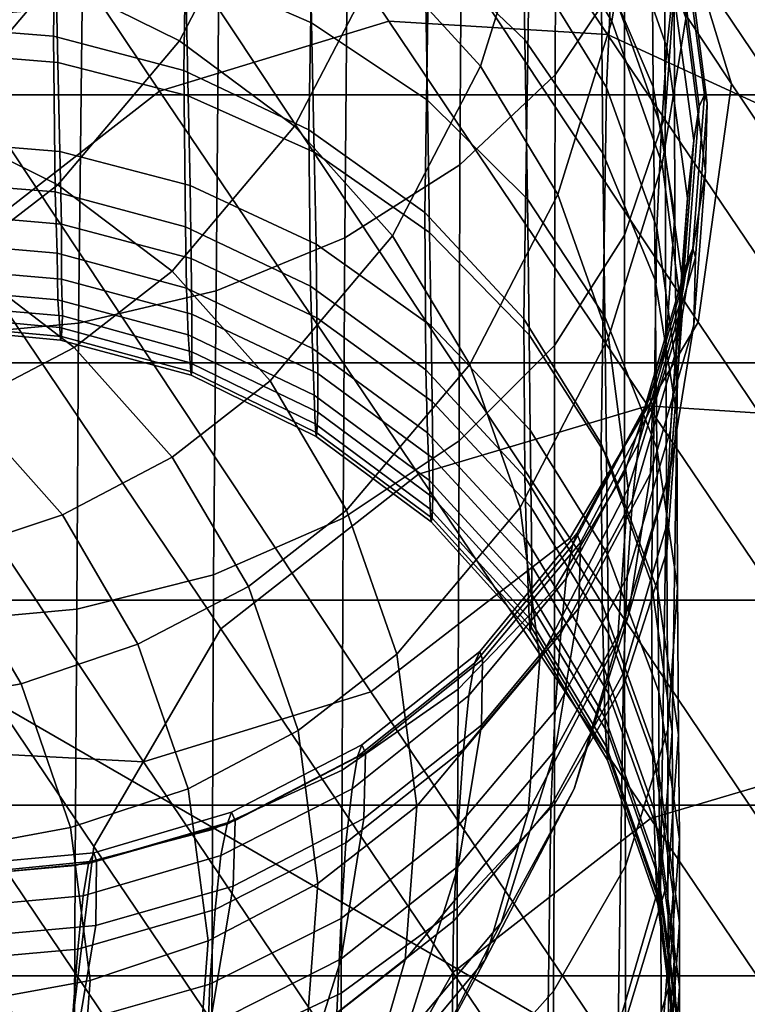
# Model space of a CAD drawing. Extents: x -43.1 to 43.1, y -41.3 to 41.3.
# Tile 416 of 656: x 0.1492 to 0.23, y -0.4209 to -0.3114. Entities that reach past the tile are written whole.
import ezdxf

# ---------------------------------------------------------------- set-up
doc = ezdxf.new("R2010")
doc.units = 0
for name, color, linetype in [('CABLE', 18, 'CONTINUOUS'), ('CEILING_SUPPORT', 254, 'CONTINUOUS'), ('CLAMP', 254, 'CONTINUOUS'), ('METAL_BASE', 254, 'CONTINUOUS'), ('WIRE', 254, 'CONTINUOUS')]:
    doc.layers.add(name, color=color, linetype=linetype)

msp = doc.modelspace()

# ---------------------------------------------------------------- linework, layer by layer
at = {"layer": 'CABLE'}
for points in [[(0.2283, -0.3185, 28.219), (0.0731, -0.0846, 27.6725), (0.0658, -0.0606, 27.6847), (0.2209, -0.2943, 28.2308)], [(0.2246, -0.345, 28.2093), (0.0693, -0.111, 27.6624), (0.0731, -0.0846, 27.6725), (0.2283, -0.3185, 28.219)], [(0.2103, -0.369, 28.2035), (0.0549, -0.1348, 27.6563), (0.0693, -0.111, 27.6624), (0.2246, -0.345, 28.2093)], [(0.1882, -0.3861, 28.2026), (0.0328, -0.1519, 27.6552), (0.0549, -0.1348, 27.6563), (0.2103, -0.369, 28.2035)], [(0.1629, -0.3939, 28.2063), (0.0074, -0.1597, 27.6589), (0.0328, -0.1519, 27.6552), (0.1882, -0.3861, 28.2026)], [(0.1386, -0.3926, 28.2134), (-0.0168, -0.1584, 27.6661), (0.0074, -0.1597, 27.6589), (0.1629, -0.3939, 28.2063)], [(0.1902, -0.3115, 28.3778), (0.1591, -0.2653, 28.2591), (0.1337, -0.2731, 28.2628), (0.1647, -0.3193, 28.3813)], [(0.2145, -0.313, 28.3711), (0.1833, -0.2666, 28.252), (0.1591, -0.2653, 28.2591), (0.1902, -0.3115, 28.3778)], [(0.236, -0.3229, 28.362), (0.2046, -0.2763, 28.2424), (0.1833, -0.2666, 28.252), (0.2145, -0.313, 28.3711)], [(0.1647, -0.3193, 28.3813), (0.1337, -0.2731, 28.2628), (0.1117, -0.2902, 28.2619), (0.1427, -0.3364, 28.3805)], [(0.2523, -0.3411, 28.3511), (0.2209, -0.2943, 28.2308), (0.2046, -0.2763, 28.2424), (0.236, -0.3229, 28.362)], [(0.2599, -0.3656, 28.34), (0.2283, -0.3185, 28.219), (0.2209, -0.2943, 28.2308), (0.2523, -0.3411, 28.3511)], [(0.219, -0.3543, 28.4978), (0.1902, -0.3115, 28.3778), (0.1647, -0.3193, 28.3813), (0.1935, -0.3619, 28.501)], [(0.2435, -0.3559, 28.4916), (0.2145, -0.313, 28.3711), (0.1902, -0.3115, 28.3778), (0.219, -0.3543, 28.4978)], [(0.2651, -0.3661, 28.4833), (0.236, -0.3229, 28.362), (0.2145, -0.313, 28.3711), (0.2435, -0.3559, 28.4916)], [(0.2564, -0.3923, 28.3309), (0.2246, -0.345, 28.2093), (0.2283, -0.3185, 28.219), (0.2599, -0.3656, 28.34)], [(0.1935, -0.3619, 28.501), (0.1647, -0.3193, 28.3813), (0.1427, -0.3364, 28.3805), (0.1715, -0.3791, 28.5002)], [(0.1715, -0.3791, 28.5002), (0.1427, -0.3364, 28.3805), (0.1285, -0.3605, 28.3751), (0.1574, -0.4033, 28.4953)], [(0.2422, -0.4164, 28.3254), (0.2103, -0.369, 28.2035), (0.2246, -0.345, 28.2093), (0.2564, -0.3923, 28.3309)], [(0.2449, -0.3926, 28.6193), (0.219, -0.3543, 28.4978), (0.1935, -0.3619, 28.501), (0.2193, -0.4002, 28.6221)], [(0.2695, -0.3945, 28.6138), (0.2435, -0.3559, 28.4916), (0.219, -0.3543, 28.4978), (0.2449, -0.3926, 28.6193)], [(0.1574, -0.4033, 28.4953), (0.1285, -0.3605, 28.3751), (0.125, -0.3872, 28.3659), (0.1541, -0.4304, 28.4869)], [(0.2193, -0.4002, 28.6221), (0.1935, -0.3619, 28.501), (0.1715, -0.3791, 28.5002), (0.1973, -0.4173, 28.6214)], [(0.2202, -0.4335, 28.3246), (0.1882, -0.3861, 28.2026), (0.2103, -0.369, 28.2035), (0.2422, -0.4164, 28.3254)], [(0.1973, -0.4173, 28.6214), (0.1715, -0.3791, 28.5002), (0.1574, -0.4033, 28.4953), (0.1834, -0.4418, 28.617)], [(0.149, -0.4299, 28.3439), (0.1173, -0.3829, 28.2231), (0.1386, -0.3926, 28.2134), (0.1704, -0.4398, 28.3348)], [(0.1948, -0.4413, 28.3281), (0.1629, -0.3939, 28.2063), (0.1882, -0.3861, 28.2026), (0.2202, -0.4335, 28.3246)], [(0.1541, -0.4304, 28.4869), (0.125, -0.3872, 28.3659), (0.1326, -0.4117, 28.3548), (0.1619, -0.4552, 28.4768)], [(0.1704, -0.4398, 28.3348), (0.1386, -0.3926, 28.2134), (0.1629, -0.3939, 28.2063), (0.1948, -0.4413, 28.3281)], [(0.2671, -0.4255, 28.7424), (0.2449, -0.3926, 28.6193), (0.2193, -0.4002, 28.6221), (0.2415, -0.433, 28.7448)], [(0.2415, -0.433, 28.7448), (0.2193, -0.4002, 28.6221), (0.1973, -0.4173, 28.6214), (0.2195, -0.4502, 28.7442)], [(0.1834, -0.4418, 28.617), (0.1574, -0.4033, 28.4953), (0.1541, -0.4304, 28.4869), (0.1803, -0.4692, 28.6097)], [(0.1619, -0.4552, 28.4768), (0.1326, -0.4117, 28.3548), (0.149, -0.4299, 28.3439), (0.1785, -0.4737, 28.4667)], [(0.2501, -0.4779, 28.449), (0.2202, -0.4335, 28.3246), (0.2422, -0.4164, 28.3254), (0.2721, -0.4608, 28.4498)], [(0.2195, -0.4502, 28.7442), (0.1973, -0.4173, 28.6214), (0.1834, -0.4418, 28.617), (0.2057, -0.4749, 28.7405)]]:
    msp.add_3dface(points, dxfattribs=at)
at = {"layer": 'CEILING_SUPPORT'}
for points in [[(0.068, -0.0542, 101.9285), (0.7651, 0, 101.9285), (0.7651, -0.7651, 101.9285), (0, -0.7651, 101.9285)], [(0.068, -0.0542, 101.859), (0.7651, 0, 101.859), (0.7651, -0.7651, 101.859), (0, -0.7651, 101.859)]]:
    msp.add_3dface(points, dxfattribs=at)
at = {"layer": 'CLAMP'}
for points in [[(-0.6955, -0.2868, 93.9527), (3.3384, -0.2868, 93.9527), (3.3384, -0.3197, 93.9229), (-0.6955, -0.3197, 93.9229)], [(-0.6955, -0.3197, 93.2835), (3.3384, -0.3197, 93.2835), (3.3384, -0.2868, 93.2537), (-0.6955, -0.2868, 93.2537)], [(-0.6955, -0.3197, 93.9229), (3.3384, -0.3197, 93.9229), (3.3384, -0.3495, 93.89), (-0.6955, -0.3495, 93.89)], [(-0.6955, -0.3495, 93.3164), (3.3384, -0.3495, 93.3164), (3.3384, -0.3197, 93.2835), (-0.6955, -0.3197, 93.2835)], [(-0.6955, -0.3495, 93.89), (3.3384, -0.3495, 93.89), (3.3384, -0.3759, 93.8544), (-0.6955, -0.3759, 93.8544)], [(-0.6955, -0.3759, 93.352), (3.3384, -0.3759, 93.352), (3.3384, -0.3495, 93.3164), (-0.6955, -0.3495, 93.3164)], [(-0.6955, -0.3759, 93.8544), (3.3384, -0.3759, 93.8544), (3.3384, -0.3987, 93.8163), (-0.6955, -0.3987, 93.8163)], [(-0.6955, -0.3987, 93.3901), (3.3384, -0.3987, 93.3901), (3.3384, -0.3759, 93.352), (-0.6955, -0.3759, 93.352)], [(-0.6955, -0.3987, 93.8163), (3.3384, -0.3987, 93.8163), (3.3384, -0.4177, 93.7762), (-0.6955, -0.4177, 93.7762)], [(-0.6955, -0.4177, 93.4302), (3.3384, -0.4177, 93.4302), (3.3384, -0.3987, 93.3901), (-0.6955, -0.3987, 93.3901)], [(-0.6955, -0.4177, 93.7762), (3.3384, -0.4177, 93.7762), (3.3384, -0.4326, 93.7344), (-0.6955, -0.4326, 93.7344)], [(-0.6955, -0.4326, 93.472), (3.3384, -0.4326, 93.472), (3.3384, -0.4177, 93.4302), (-0.6955, -0.4177, 93.4302)]]:
    msp.add_3dface(points, dxfattribs=at)
at = {"layer": 'METAL_BASE'}
for points in [[(-1.669, 0.6609, 8.6989), (-0.8194, 1.6735, 8.6989), (0.4824, 1.903, 8.6989), (1.6271, -1.2421, 8.6989)], [(-0.9992, 1.3658, 8.6989), (-1.609, 0.3096, 8.6989), (-1.3972, -0.8914, 8.6989), (1.2928, 1.3658, 8.6989)], [(-1.3972, -0.8914, 8.6989), (-0.463, -1.6754, 8.6989), (0.7566, -1.6754, 8.6989), (1.2928, 1.3658, 8.6989)], [(-0.8992, 1.2466, 0.6411), (-1.4558, 0.2826, 0.6411), (-1.2625, -0.8137, 0.6411), (1.1929, 1.2466, 0.6411)], [(-1.2625, -0.8137, 0.6411), (-0.4098, -1.5292, 0.6411), (0.7034, -1.5292, 0.6411), (1.1929, 1.2466, 0.6411)], [(-0.8194, -1.6735, 8.6989), (-1.669, -0.6609, 8.6989), (-1.669, 0.6609, 8.6989), (1.6271, -1.2421, 8.6989)]]:
    msp.add_3dface(points, dxfattribs=at)
at = {"layer": 'WIRE'}
for points in [[(0.1386, -0.272, 2.372), (0.138, -0.312, 2.2102), (0.1529, -0.3132, 2.2105), (0.1535, -0.2733, 2.3722)], [(0.1535, -0.2733, 2.3722), (0.1529, -0.3132, 2.2105), (0.1674, -0.317, 2.2114), (0.168, -0.2771, 2.3729)], [(0.2164, -0.306, 1.5656), (0.2165, -0.2737, 1.5325), (0.2088, -0.2843, 1.5214), (0.2087, -0.3175, 1.5555)], [(0.168, -0.2771, 2.3729), (0.1674, -0.317, 2.2114), (0.1813, -0.3236, 2.213), (0.182, -0.2837, 2.3743)], [(0.2064, -0.2973, 2.9713), (0.209, -0.281, 2.8341), (0.2176, -0.2953, 2.8328), (0.215, -0.3115, 2.9696)], [(0.2219, -0.3082, 1.6215), (0.2217, -0.2805, 1.5879), (0.2208, -0.2934, 1.5766), (0.2209, -0.322, 1.6112)], [(0.2138, -0.3053, 1.6748), (0.2135, -0.2818, 1.6411), (0.2194, -0.2946, 1.6316), (0.2196, -0.3188, 1.6663)], [(0.1942, -0.303, 1.7227), (0.1939, -0.2831, 1.6888), (0.205, -0.2933, 1.6824), (0.2053, -0.3136, 1.717)], [(0.182, -0.2837, 2.3743), (0.1813, -0.3236, 2.213), (0.1942, -0.3328, 2.2153), (0.1948, -0.293, 2.3763)], [(0.2087, -0.3175, 1.5555), (0.2088, -0.2843, 1.5214), (0.1983, -0.2935, 1.5118), (0.1981, -0.3275, 1.5467)], [(0.1894, -0.3045, 3.1078), (0.1954, -0.2852, 2.9726), (0.2064, -0.2973, 2.9713), (0.2004, -0.3165, 3.1066)], [(0.153, -0.3068, 3.2414), (0.1627, -0.2881, 3.1086), (0.1767, -0.2949, 3.1084), (0.1669, -0.3137, 3.2417)], [(0.1676, -0.3056, 1.7646), (0.1673, -0.2889, 1.7303), (0.1813, -0.2947, 1.7271), (0.1816, -0.3117, 1.7619)], [(0.2162, -0.292, 2.5491), (0.2155, -0.2985, 2.4928), (0.2211, -0.3144, 2.4949), (0.2218, -0.3079, 2.5506)], [(0.1948, -0.293, 2.3763), (0.1942, -0.3328, 2.2153), (0.2052, -0.3446, 2.2182), (0.2058, -0.3049, 2.3788)], [(0.2053, -0.3136, 1.717), (0.205, -0.2933, 1.6824), (0.2138, -0.3053, 1.6748), (0.214, -0.3262, 1.7103)], [(0.2209, -0.322, 1.6112), (0.2208, -0.2934, 1.5766), (0.2164, -0.306, 1.5656), (0.2164, -0.3353, 1.6013)], [(0.1981, -0.3275, 1.5467), (0.1983, -0.2935, 1.5118), (0.1856, -0.301, 1.504), (0.1853, -0.3356, 1.5397)], [(0.2063, -0.2935, 2.4344), (0.2058, -0.3049, 2.3788), (0.2144, -0.3189, 2.3818), (0.2149, -0.3076, 2.437)], [(0.1669, -0.3137, 3.2417), (0.1767, -0.2949, 3.1084), (0.1894, -0.3045, 3.1078), (0.1797, -0.3232, 3.2415)], [(0.1816, -0.3117, 1.7619), (0.1813, -0.2947, 1.7271), (0.1942, -0.303, 1.7227), (0.1945, -0.3203, 1.7581)], [(0.215, -0.3115, 2.9696), (0.2176, -0.2953, 2.8328), (0.2232, -0.3112, 2.8313), (0.2206, -0.3274, 2.9676)], [(0.2196, -0.3188, 1.6663), (0.2194, -0.2946, 1.6316), (0.2219, -0.3082, 1.6215), (0.222, -0.3331, 1.6572)], [(0.2004, -0.3165, 3.1066), (0.2064, -0.2973, 2.9713), (0.215, -0.3115, 2.9696), (0.209, -0.3308, 3.1051)], [(0.2155, -0.2985, 2.4928), (0.2149, -0.3076, 2.437), (0.2205, -0.3234, 2.4398), (0.2211, -0.3144, 2.4949)], [(0.1385, -0.3149, 1.8019), (0.1382, -0.301, 1.7667), (0.1531, -0.3021, 1.7662), (0.1534, -0.3161, 1.8015)], [(0.1853, -0.3356, 1.5397), (0.1856, -0.301, 1.504), (0.1713, -0.3065, 1.4983), (0.171, -0.3415, 1.5345)], [(0.1534, -0.3161, 1.8015), (0.1531, -0.3021, 1.7662), (0.1676, -0.3056, 1.7646), (0.1679, -0.3198, 1.8001)], [(0.1252, -0.3186, 3.3722), (0.1386, -0.3027, 3.2407), (0.153, -0.3068, 3.2414), (0.1395, -0.3228, 3.3734)], [(0.1945, -0.3203, 1.7581), (0.1942, -0.303, 1.7227), (0.2053, -0.3136, 1.717), (0.2056, -0.3313, 1.7532)], [(0.223, -0.3027, 2.6627), (0.2225, -0.304, 2.6066), (0.2247, -0.321, 2.6073), (0.2253, -0.3197, 2.6628)], [(0.2234, -0.3036, 2.719), (0.223, -0.3027, 2.6627), (0.2253, -0.3197, 2.6628), (0.2256, -0.3206, 2.7184)], [(0.2225, -0.304, 2.6066), (0.2218, -0.3079, 2.5506), (0.2241, -0.3248, 2.5521), (0.2247, -0.321, 2.6073)], [(0.2232, -0.3112, 2.8313), (0.2234, -0.3036, 2.719), (0.2256, -0.3206, 2.7184), (0.2254, -0.3282, 2.8297)], [(0.1797, -0.3232, 3.2415), (0.1894, -0.3045, 3.1078), (0.2004, -0.3165, 3.1066), (0.1906, -0.3354, 3.2409)], [(0.2058, -0.3049, 2.3788), (0.2052, -0.3446, 2.2182), (0.2138, -0.3585, 2.2217), (0.2144, -0.3189, 2.3818)], [(0.214, -0.3262, 1.7103), (0.2138, -0.3053, 1.6748), (0.2196, -0.3188, 1.6663), (0.2198, -0.3403, 1.7028)], [(0.171, -0.3415, 1.5345), (0.1713, -0.3065, 1.4983), (0.1561, -0.3099, 1.4948), (0.1557, -0.3451, 1.5314)], [(0.1679, -0.3198, 1.8001), (0.1676, -0.3056, 1.7646), (0.1816, -0.3117, 1.7619), (0.1819, -0.3261, 1.7979)], [(0.2164, -0.3353, 1.6013), (0.2164, -0.306, 1.5656), (0.2087, -0.3175, 1.5555), (0.2086, -0.3476, 1.5922)], [(0.1395, -0.3228, 3.3734), (0.153, -0.3068, 3.2414), (0.1669, -0.3137, 3.2417), (0.1534, -0.3297, 3.3742)], [(0.2149, -0.3076, 2.437), (0.2144, -0.3189, 2.3818), (0.22, -0.3345, 2.3853), (0.2205, -0.3234, 2.4398)], [(0.222, -0.3331, 1.6572), (0.2219, -0.3082, 1.6215), (0.2209, -0.322, 1.6112), (0.221, -0.3477, 1.6481)], [(0.2218, -0.3079, 2.5506), (0.2211, -0.3144, 2.4949), (0.2234, -0.3312, 2.4973), (0.2241, -0.3248, 2.5521)], [(0.1557, -0.3451, 1.5314), (0.1561, -0.3099, 1.4948), (0.1407, -0.3112, 1.4935), (0.1403, -0.3465, 1.5302)], [(0.138, -0.312, 2.2102), (0.1381, -0.3293, 2.1338), (0.1531, -0.3305, 2.1341), (0.1529, -0.3132, 2.2105)], [(0.1819, -0.3261, 1.7979), (0.1816, -0.3117, 1.7619), (0.1945, -0.3203, 1.7581), (0.1947, -0.335, 1.7947)], [(0.209, -0.3308, 3.1051), (0.215, -0.3115, 2.9696), (0.2206, -0.3274, 2.9676), (0.2146, -0.3467, 3.1031)], [(0.2206, -0.3274, 2.9676), (0.2232, -0.3112, 2.8313), (0.2254, -0.3282, 2.8297), (0.2228, -0.3443, 2.9654)], [(0.1529, -0.3132, 2.2105), (0.1531, -0.3305, 2.1341), (0.1676, -0.3344, 2.1349), (0.1674, -0.317, 2.2114)], [(0.1534, -0.3297, 3.3742), (0.1669, -0.3137, 3.2417), (0.1797, -0.3232, 3.2415), (0.1661, -0.3393, 3.3746)], [(0.2056, -0.3313, 1.7532), (0.2053, -0.3136, 1.717), (0.214, -0.3262, 1.7103), (0.2142, -0.3444, 1.7474)], [(0.1387, -0.3248, 1.8326), (0.1385, -0.3149, 1.8019), (0.1534, -0.3161, 1.8015), (0.1536, -0.326, 1.8323)], [(0.2211, -0.3144, 2.4949), (0.2205, -0.3234, 2.4398), (0.2228, -0.3401, 2.4429), (0.2234, -0.3312, 2.4973)], [(0.1536, -0.326, 1.8323), (0.1534, -0.3161, 1.8015), (0.1679, -0.3198, 1.8001), (0.1681, -0.3298, 1.8312)], [(0.1674, -0.317, 2.2114), (0.1676, -0.3344, 2.1349), (0.1815, -0.341, 2.1362), (0.1813, -0.3236, 2.213)], [(0.1906, -0.3354, 3.2409), (0.2004, -0.3165, 3.1066), (0.209, -0.3308, 3.1051), (0.1992, -0.3497, 3.2397)], [(0.2086, -0.3476, 1.5922), (0.2087, -0.3175, 1.5555), (0.1981, -0.3275, 1.5467), (0.198, -0.3582, 1.5843)], [(0.2144, -0.3189, 2.3818), (0.2138, -0.3585, 2.2217), (0.2194, -0.374, 2.2255), (0.22, -0.3345, 2.3853)], [(0.2198, -0.3403, 1.7028), (0.2196, -0.3188, 1.6663), (0.222, -0.3331, 1.6572), (0.2222, -0.3553, 1.6949)], [(0.2253, -0.3197, 2.6628), (0.2247, -0.321, 2.6073), (0.2234, -0.3382, 2.6081), (0.224, -0.3368, 2.6628)], [(0.2256, -0.3206, 2.7184), (0.2253, -0.3197, 2.6628), (0.224, -0.3368, 2.6628), (0.2243, -0.3378, 2.7178)], [(0.1681, -0.3298, 1.8312), (0.1679, -0.3198, 1.8001), (0.1819, -0.3261, 1.7979), (0.1821, -0.3363, 1.8293)], [(0.1947, -0.335, 1.7947), (0.1945, -0.3203, 1.7581), (0.2056, -0.3313, 1.7532), (0.2058, -0.3464, 1.7906)], [(0.2254, -0.3282, 2.8297), (0.2256, -0.3206, 2.7184), (0.2243, -0.3378, 2.7178), (0.2241, -0.3453, 2.8281)], [(0.2247, -0.321, 2.6073), (0.2241, -0.3248, 2.5521), (0.2228, -0.342, 2.5537), (0.2234, -0.3382, 2.6081)], [(0.1287, -0.3312, 3.4607), (0.1395, -0.3228, 3.3734), (0.1534, -0.3297, 3.3742), (0.1425, -0.3381, 3.4619)], [(0.221, -0.3477, 1.6481), (0.2209, -0.322, 1.6112), (0.2164, -0.3353, 1.6013), (0.2164, -0.3617, 1.6392)], [(0.1661, -0.3393, 3.3746), (0.1797, -0.3232, 3.2415), (0.1906, -0.3354, 3.2409), (0.177, -0.3515, 3.3746)], [(0.1813, -0.3236, 2.213), (0.1815, -0.341, 2.1362), (0.1943, -0.3503, 2.1381), (0.1942, -0.3328, 2.2153)], [(0.2205, -0.3234, 2.4398), (0.22, -0.3345, 2.3853), (0.2223, -0.3511, 2.389), (0.2228, -0.3401, 2.4429)], [(0.1388, -0.3328, 1.8639), (0.1387, -0.3248, 1.8326), (0.1536, -0.326, 1.8323), (0.1538, -0.3341, 1.8636)], [(0.2241, -0.3248, 2.5521), (0.2234, -0.3312, 2.4973), (0.2221, -0.3483, 2.4997), (0.2228, -0.342, 2.5537)], [(0.1538, -0.3341, 1.8636), (0.1536, -0.326, 1.8323), (0.1681, -0.3298, 1.8312), (0.1682, -0.3379, 1.8627)], [(0.1821, -0.3363, 1.8293), (0.1819, -0.3261, 1.7979), (0.1947, -0.335, 1.7947), (0.1949, -0.3454, 1.8266)], [(0.2142, -0.3444, 1.7474), (0.214, -0.3262, 1.7103), (0.2198, -0.3403, 1.7028), (0.22, -0.359, 1.741)], [(0.2146, -0.3467, 3.1031), (0.2206, -0.3274, 2.9676), (0.2228, -0.3443, 2.9654), (0.2168, -0.3635, 3.1008)], [(0.198, -0.3582, 1.5843), (0.1981, -0.3275, 1.5467), (0.1853, -0.3356, 1.5397), (0.1851, -0.3668, 1.5779)], [(0.2228, -0.3443, 2.9654), (0.2254, -0.3282, 2.8297), (0.2241, -0.3453, 2.8281), (0.2215, -0.3613, 2.9631)], [(0.1381, -0.3293, 2.1338), (0.1383, -0.336, 2.0963), (0.1533, -0.3373, 2.0966), (0.1531, -0.3305, 2.1341)], [(0.1425, -0.3381, 3.4619), (0.1534, -0.3297, 3.3742), (0.1661, -0.3393, 3.3746), (0.1552, -0.3478, 3.4627)], [(0.1531, -0.3305, 2.1341), (0.1533, -0.3373, 2.0966), (0.1677, -0.3412, 2.0973), (0.1676, -0.3344, 2.1349)], [(0.1682, -0.3379, 1.8627), (0.1681, -0.3298, 1.8312), (0.1821, -0.3363, 1.8293), (0.1822, -0.3445, 1.8613)], [(0.1992, -0.3497, 3.2397), (0.209, -0.3308, 3.1051), (0.2146, -0.3467, 3.1031), (0.2048, -0.3656, 3.2381)], [(0.2058, -0.3464, 1.7906), (0.2056, -0.3313, 1.7532), (0.2142, -0.3444, 1.7474), (0.2144, -0.3598, 1.7858)], [(0.2234, -0.3312, 2.4973), (0.2228, -0.3401, 2.4429), (0.2215, -0.357, 2.446), (0.2221, -0.3483, 2.4997)], [(0.1389, -0.3389, 1.8955), (0.1388, -0.3328, 1.8639), (0.1538, -0.3341, 1.8636), (0.1538, -0.3402, 1.8953)], [(0.1942, -0.3328, 2.2153), (0.1943, -0.3503, 2.1381), (0.2053, -0.3622, 2.1405), (0.2052, -0.3446, 2.2182)], [(0.2222, -0.3553, 1.6949), (0.222, -0.3331, 1.6572), (0.221, -0.3477, 1.6481), (0.2211, -0.3705, 1.6868)], [(0.1538, -0.3402, 1.8953), (0.1538, -0.3341, 1.8636), (0.1682, -0.3379, 1.8627), (0.1683, -0.3441, 1.8947)], [(0.1676, -0.3344, 2.1349), (0.1677, -0.3412, 2.0973), (0.1817, -0.3479, 2.0984), (0.1815, -0.341, 2.1362)], [(0.1949, -0.3454, 1.8266), (0.1947, -0.335, 1.7947), (0.2058, -0.3464, 1.7906), (0.2059, -0.357, 1.8233)], [(0.22, -0.3345, 2.3853), (0.2194, -0.374, 2.2255), (0.2217, -0.3905, 2.2296), (0.2223, -0.3511, 2.389)], [(0.1383, -0.336, 2.0963), (0.1385, -0.3412, 2.0593), (0.1534, -0.3425, 2.0595), (0.1533, -0.3373, 2.0966)], [(0.1851, -0.3668, 1.5779), (0.1853, -0.3356, 1.5397), (0.171, -0.3415, 1.5345), (0.1707, -0.3731, 1.5733)], [(0.177, -0.3515, 3.3746), (0.1906, -0.3354, 3.2409), (0.1992, -0.3497, 3.2397), (0.1855, -0.3659, 3.374)], [(0.2164, -0.3617, 1.6392), (0.2164, -0.3353, 1.6013), (0.2086, -0.3476, 1.5922), (0.2086, -0.3747, 1.6311)], [(0.1822, -0.3445, 1.8613), (0.1821, -0.3363, 1.8293), (0.1949, -0.3454, 1.8266), (0.195, -0.3538, 1.8592)], [(0.224, -0.3368, 2.6628), (0.2234, -0.3382, 2.6081), (0.2186, -0.3547, 2.609), (0.2192, -0.3534, 2.6629)], [(0.2243, -0.3378, 2.7178), (0.224, -0.3368, 2.6628), (0.2192, -0.3534, 2.6629), (0.2195, -0.3543, 2.7172)], [(0.1303, -0.3446, 3.5491), (0.1425, -0.3381, 3.4619), (0.1552, -0.3478, 3.4627), (0.143, -0.3542, 3.5503)], [(0.1533, -0.3373, 2.0966), (0.1534, -0.3425, 2.0595), (0.1679, -0.3464, 2.06), (0.1677, -0.3412, 2.0973)], [(0.1683, -0.3441, 1.8947), (0.1682, -0.3379, 1.8627), (0.1822, -0.3445, 1.8613), (0.1823, -0.3507, 1.8937)], [(0.2234, -0.3382, 2.6081), (0.2228, -0.342, 2.5537), (0.218, -0.3584, 2.5553), (0.2186, -0.3547, 2.609)], [(0.2241, -0.3453, 2.8281), (0.2243, -0.3378, 2.7178), (0.2195, -0.3543, 2.7172), (0.2193, -0.3618, 2.8264)], [(0.1389, -0.343, 1.9276), (0.1389, -0.3389, 1.8955), (0.1538, -0.3402, 1.8953), (0.1539, -0.3443, 1.9275)], [(0.1552, -0.3478, 3.4627), (0.1661, -0.3393, 3.3746), (0.177, -0.3515, 3.3746), (0.1661, -0.36, 3.4631)], [(0.1539, -0.3443, 1.9275), (0.1538, -0.3402, 1.8953), (0.1683, -0.3441, 1.8947), (0.1683, -0.3483, 1.9271)], [(0.22, -0.359, 1.741), (0.2198, -0.3403, 1.7028), (0.2222, -0.3553, 1.6949), (0.2223, -0.3745, 1.7341)], [(0.2228, -0.3401, 2.4429), (0.2223, -0.3511, 2.389), (0.221, -0.3679, 2.3927), (0.2215, -0.357, 2.446)], [(0.1385, -0.3412, 2.0593), (0.1387, -0.3442, 2.0258), (0.1536, -0.3456, 2.0259), (0.1534, -0.3425, 2.0595)], [(0.1707, -0.3731, 1.5733), (0.171, -0.3415, 1.5345), (0.1557, -0.3451, 1.5314), (0.1555, -0.3769, 1.5706)], [(0.1677, -0.3412, 2.0973), (0.1679, -0.3464, 2.06), (0.1819, -0.3531, 2.0608), (0.1817, -0.3479, 2.0984)], [(0.1815, -0.341, 2.1362), (0.1817, -0.3479, 2.0984), (0.1945, -0.3573, 2.0999), (0.1943, -0.3503, 2.1381)], [(0.1534, -0.3425, 2.0595), (0.1536, -0.3456, 2.0259), (0.1681, -0.3495, 2.0263), (0.1679, -0.3464, 2.06)], [(0.2228, -0.342, 2.5537), (0.2221, -0.3483, 2.4997), (0.2173, -0.3647, 2.5021), (0.218, -0.3584, 2.5553)], [(0.1389, -0.3452, 1.96), (0.1389, -0.343, 1.9276), (0.1539, -0.3443, 1.9275), (0.1538, -0.3466, 1.9599)], [(0.1387, -0.3442, 2.0258), (0.1388, -0.3456, 1.9927), (0.1537, -0.347, 1.9928), (0.1536, -0.3456, 2.0259)], [(0.1538, -0.3466, 1.9599), (0.1539, -0.3443, 1.9275), (0.1683, -0.3483, 1.9271), (0.1683, -0.3505, 1.9598)], [(0.1683, -0.3483, 1.9271), (0.1683, -0.3441, 1.8947), (0.1823, -0.3507, 1.8937), (0.1823, -0.355, 1.9265)], [(0.1823, -0.3507, 1.8937), (0.1822, -0.3445, 1.8613), (0.195, -0.3538, 1.8592), (0.1951, -0.3601, 1.8922)], [(0.2052, -0.3446, 2.2182), (0.2053, -0.3622, 2.1405), (0.2139, -0.3763, 2.1433), (0.2138, -0.3585, 2.2217)], [(0.2144, -0.3598, 1.7858), (0.2142, -0.3444, 1.7474), (0.22, -0.359, 1.741), (0.2201, -0.3749, 1.7804)], [(0.2168, -0.3635, 3.1008), (0.2228, -0.3443, 2.9654), (0.2215, -0.3613, 2.9631), (0.2156, -0.3805, 3.0982)], [(0.1388, -0.3456, 1.9927), (0.1389, -0.3452, 1.96), (0.1538, -0.3466, 1.9599), (0.1537, -0.347, 1.9928)], [(0.1555, -0.3769, 1.5706), (0.1557, -0.3451, 1.5314), (0.1403, -0.3465, 1.5302), (0.1401, -0.3783, 1.5696)], [(0.1536, -0.3456, 2.0259), (0.1537, -0.347, 1.9928), (0.1682, -0.3509, 1.9929), (0.1681, -0.3495, 2.0263)], [(0.195, -0.3538, 1.8592), (0.1949, -0.3454, 1.8266), (0.2059, -0.357, 1.8233), (0.206, -0.3656, 1.8566)], [(0.2215, -0.3613, 2.9631), (0.2241, -0.3453, 2.8281), (0.2193, -0.3618, 2.8264), (0.2168, -0.3777, 2.9607)], [(0.1537, -0.347, 1.9928), (0.1538, -0.3466, 1.9599), (0.1683, -0.3505, 1.9598), (0.1682, -0.3509, 1.9929)], [(0.1679, -0.3464, 2.06), (0.1681, -0.3495, 2.0263), (0.182, -0.3563, 2.0268), (0.1819, -0.3531, 2.0608)], [(0.2048, -0.3656, 3.2381), (0.2146, -0.3467, 3.1031), (0.2168, -0.3635, 3.1008), (0.207, -0.3825, 3.236)], [(0.2059, -0.357, 1.8233), (0.2058, -0.3464, 1.7906), (0.2144, -0.3598, 1.7858), (0.2145, -0.3708, 1.8193)], [(0.143, -0.3542, 3.5503), (0.1552, -0.3478, 3.4627), (0.1661, -0.36, 3.4631), (0.1539, -0.3664, 3.5511)], [(0.1817, -0.3479, 2.0984), (0.1819, -0.3531, 2.0608), (0.1947, -0.3626, 2.0619), (0.1945, -0.3573, 2.0999)], [(0.2086, -0.3747, 1.6311), (0.2086, -0.3476, 1.5922), (0.198, -0.3582, 1.5843), (0.1979, -0.3858, 1.6241)], [(0.2211, -0.3705, 1.6868), (0.221, -0.3477, 1.6481), (0.2164, -0.3617, 1.6392), (0.2164, -0.3851, 1.6791)], [(0.1683, -0.3505, 1.9598), (0.1683, -0.3483, 1.9271), (0.1823, -0.355, 1.9265), (0.1822, -0.3573, 1.9596)], [(0.2221, -0.3483, 2.4997), (0.2215, -0.357, 2.446), (0.2167, -0.3733, 2.4491), (0.2173, -0.3647, 2.5021)], [(0.1681, -0.3495, 2.0263), (0.1682, -0.3509, 1.9929), (0.1821, -0.3577, 1.993), (0.182, -0.3563, 2.0268)], [(0.1855, -0.3659, 3.374), (0.1992, -0.3497, 3.2397), (0.2048, -0.3656, 3.2381), (0.1911, -0.3819, 3.3729)], [(0.1943, -0.3503, 2.1381), (0.1945, -0.3573, 2.0999), (0.2055, -0.3692, 2.1019), (0.2053, -0.3622, 2.1405)], [(0.1682, -0.3509, 1.9929), (0.1683, -0.3505, 1.9598), (0.1822, -0.3573, 1.9596), (0.1821, -0.3577, 1.993)], [(0.1823, -0.355, 1.9265), (0.1823, -0.3507, 1.8937), (0.1951, -0.3601, 1.8922), (0.1951, -0.3645, 1.9255)], [(0.2223, -0.3511, 2.389), (0.2217, -0.3905, 2.2296), (0.2204, -0.4072, 2.2337), (0.221, -0.3679, 2.3927)], [(0.1661, -0.36, 3.4631), (0.177, -0.3515, 3.3746), (0.1855, -0.3659, 3.374), (0.1746, -0.3744, 3.4629)], [(0.1819, -0.3531, 2.0608), (0.182, -0.3563, 2.0268), (0.1948, -0.3658, 2.0274), (0.1947, -0.3626, 2.0619)], [(0.2192, -0.3534, 2.6629), (0.2186, -0.3547, 2.609), (0.2106, -0.3698, 2.6098), (0.2111, -0.3685, 2.6631)], [(0.2195, -0.3543, 2.7172), (0.2192, -0.3534, 2.6629), (0.2111, -0.3685, 2.6631), (0.2115, -0.3695, 2.7167)], [(0.13, -0.3586, 3.6374), (0.143, -0.3542, 3.5503), (0.1539, -0.3664, 3.5511), (0.1408, -0.3708, 3.6385)], [(0.1951, -0.3601, 1.8922), (0.195, -0.3538, 1.8592), (0.206, -0.3656, 1.8566), (0.2061, -0.3721, 1.8903)], [(0.2186, -0.3547, 2.609), (0.218, -0.3584, 2.5553), (0.2099, -0.3735, 2.5568), (0.2106, -0.3698, 2.6098)], [(0.2193, -0.3618, 2.8264), (0.2195, -0.3543, 2.7172), (0.2115, -0.3695, 2.7167), (0.2113, -0.3768, 2.8249)], [(0.1822, -0.3573, 1.9596), (0.1823, -0.355, 1.9265), (0.1951, -0.3645, 1.9255), (0.195, -0.3668, 1.9592)], [(0.2223, -0.3745, 1.7341), (0.2222, -0.3553, 1.6949), (0.2211, -0.3705, 1.6868), (0.2212, -0.3903, 1.7272)], [(0.182, -0.3563, 2.0268), (0.1821, -0.3577, 1.993), (0.1949, -0.3672, 1.9932), (0.1948, -0.3658, 2.0274)], [(0.1821, -0.3577, 1.993), (0.1822, -0.3573, 1.9596), (0.195, -0.3668, 1.9592), (0.1949, -0.3672, 1.9932)], [(0.1945, -0.3573, 2.0999), (0.1947, -0.3626, 2.0619), (0.2057, -0.3746, 2.0633), (0.2055, -0.3692, 2.1019)], [(0.206, -0.3656, 1.8566), (0.2059, -0.357, 1.8233), (0.2145, -0.3708, 1.8193), (0.2146, -0.3796, 1.8534)], [(0.2215, -0.357, 2.446), (0.221, -0.3679, 2.3927), (0.2163, -0.384, 2.3963), (0.2167, -0.3733, 2.4491)], [(0.1979, -0.3858, 1.6241), (0.198, -0.3582, 1.5843), (0.1851, -0.3668, 1.5779), (0.185, -0.3948, 1.6185)], [(0.218, -0.3584, 2.5553), (0.2173, -0.3647, 2.5021), (0.2093, -0.3796, 2.5043), (0.2099, -0.3735, 2.5568)], [(0.2138, -0.3585, 2.2217), (0.2139, -0.3763, 2.1433), (0.2195, -0.392, 2.1465), (0.2194, -0.374, 2.2255)], [(0.2201, -0.3749, 1.7804), (0.22, -0.359, 1.741), (0.2223, -0.3745, 1.7341), (0.2224, -0.3909, 1.7747)], [(0.1539, -0.3664, 3.5511), (0.1661, -0.36, 3.4631), (0.1746, -0.3744, 3.4629), (0.1623, -0.3808, 3.5514)], [(0.1951, -0.3645, 1.9255), (0.1951, -0.3601, 1.8922), (0.2061, -0.3721, 1.8903), (0.2061, -0.3766, 1.9244)], [(0.2145, -0.3708, 1.8193), (0.2144, -0.3598, 1.7858), (0.2201, -0.3749, 1.7804), (0.2202, -0.3861, 1.8149)], [(0.2156, -0.3805, 3.0982), (0.2215, -0.3613, 2.9631), (0.2168, -0.3777, 2.9607), (0.2108, -0.3969, 3.0956)], [(0.2053, -0.3622, 2.1405), (0.2055, -0.3692, 2.1019), (0.2141, -0.3834, 2.1042), (0.2139, -0.3763, 2.1433)], [(0.2164, -0.3851, 1.6791), (0.2164, -0.3617, 1.6392), (0.2086, -0.3747, 1.6311), (0.2086, -0.3986, 1.6719)], [(0.2168, -0.3777, 2.9607), (0.2193, -0.3618, 2.8264), (0.2113, -0.3768, 2.8249), (0.2087, -0.3926, 2.9584)], [(0.1947, -0.3626, 2.0619), (0.1948, -0.3658, 2.0274), (0.2058, -0.3779, 2.0283), (0.2057, -0.3746, 2.0633)], [(0.207, -0.3825, 3.236), (0.2168, -0.3635, 3.1008), (0.2156, -0.3805, 3.0982), (0.2057, -0.3995, 3.2336)], [(0.195, -0.3668, 1.9592), (0.1951, -0.3645, 1.9255), (0.2061, -0.3766, 1.9244), (0.206, -0.3789, 1.9588)], [(0.1911, -0.3819, 3.3729), (0.2048, -0.3656, 3.2381), (0.207, -0.3825, 3.236), (0.1933, -0.3988, 3.3713)], [(0.2061, -0.3721, 1.8903), (0.206, -0.3656, 1.8566), (0.2146, -0.3796, 1.8534), (0.2146, -0.3863, 1.888)], [(0.2173, -0.3647, 2.5021), (0.2167, -0.3733, 2.4491), (0.2087, -0.3882, 2.4519), (0.2093, -0.3796, 2.5043)], [(0.1408, -0.3708, 3.6385), (0.1539, -0.3664, 3.5511), (0.1623, -0.3808, 3.5514), (0.1493, -0.3852, 3.6392)], [(0.185, -0.3948, 1.6185), (0.1851, -0.3668, 1.5779), (0.1707, -0.3731, 1.5733), (0.1706, -0.4014, 1.6144)], [(0.1746, -0.3744, 3.4629), (0.1855, -0.3659, 3.374), (0.1911, -0.3819, 3.3729), (0.1801, -0.3904, 3.4623)], [(0.1948, -0.3658, 2.0274), (0.1949, -0.3672, 1.9932), (0.2059, -0.3794, 1.9934), (0.2058, -0.3779, 2.0283)], [(0.1949, -0.3672, 1.9932), (0.195, -0.3668, 1.9592), (0.206, -0.3789, 1.9588), (0.2059, -0.3794, 1.9934)], [(0.221, -0.3679, 2.3927), (0.2204, -0.4072, 2.2337), (0.2157, -0.4233, 2.2377), (0.2163, -0.384, 2.3963)], [(0.2111, -0.3685, 2.6631), (0.2106, -0.3698, 2.6098), (0.1997, -0.3829, 2.6105), (0.2003, -0.3816, 2.6632)], [(0.2115, -0.3695, 2.7167), (0.2111, -0.3685, 2.6631), (0.2003, -0.3816, 2.6632), (0.2006, -0.3825, 2.7163)], [(0.2106, -0.3698, 2.6098), (0.2099, -0.3735, 2.5568), (0.1991, -0.3865, 2.5582), (0.1997, -0.3829, 2.6105)], [(0.2113, -0.3768, 2.8249), (0.2115, -0.3695, 2.7167), (0.2006, -0.3825, 2.7163), (0.2005, -0.3898, 2.8236)], [(0.2055, -0.3692, 2.1019), (0.2057, -0.3746, 2.0633), (0.2142, -0.3889, 2.065), (0.2141, -0.3834, 2.1042)], [(0.1272, -0.3733, 3.7255), (0.1408, -0.3708, 3.6385), (0.1493, -0.3852, 3.6392), (0.1357, -0.3876, 3.7266)], [(0.2146, -0.3796, 1.8534), (0.2145, -0.3708, 1.8193), (0.2202, -0.3861, 1.8149), (0.2202, -0.3952, 1.85)], [(0.2212, -0.3903, 1.7272), (0.2211, -0.3705, 1.6868), (0.2164, -0.3851, 1.6791), (0.2165, -0.4055, 1.7205)], [(0.2061, -0.3766, 1.9244), (0.2061, -0.3721, 1.8903), (0.2146, -0.3863, 1.888), (0.2146, -0.3908, 1.923)], [(0.1706, -0.4014, 1.6144), (0.1707, -0.3731, 1.5733), (0.1555, -0.3769, 1.5706), (0.1553, -0.4054, 1.6119)], [(0.2167, -0.3733, 2.4491), (0.2163, -0.384, 2.3963), (0.2082, -0.3988, 2.3997), (0.2087, -0.3882, 2.4519)], [(0.1623, -0.3808, 3.5514), (0.1746, -0.3744, 3.4629), (0.1801, -0.3904, 3.4623), (0.1679, -0.3969, 3.5511)], [(0.2099, -0.3735, 2.5568), (0.2093, -0.3796, 2.5043), (0.1985, -0.3925, 2.5062), (0.1991, -0.3865, 2.5582)], [(0.2194, -0.374, 2.2255), (0.2195, -0.392, 2.1465), (0.2218, -0.4086, 2.1498), (0.2217, -0.3905, 2.2296)], [(0.2086, -0.3986, 1.6719), (0.2086, -0.3747, 1.6311), (0.1979, -0.3858, 1.6241), (0.1978, -0.4102, 1.6658)], [(0.2057, -0.3746, 2.0633), (0.2058, -0.3779, 2.0283), (0.2144, -0.3922, 2.0293), (0.2142, -0.3889, 2.065)], [(0.2202, -0.3861, 1.8149), (0.2201, -0.3749, 1.7804), (0.2224, -0.3909, 1.7747), (0.2225, -0.4025, 1.8102)], [(0.2224, -0.3909, 1.7747), (0.2223, -0.3745, 1.7341), (0.2212, -0.3903, 1.7272), (0.2212, -0.4071, 1.769)], [(0.206, -0.3789, 1.9588), (0.2061, -0.3766, 1.9244), (0.2146, -0.3908, 1.923), (0.2146, -0.3933, 1.9582)], [(0.2139, -0.3763, 2.1433), (0.2141, -0.3834, 2.1042), (0.2197, -0.3992, 2.1068), (0.2195, -0.392, 2.1465)], [(0.1553, -0.4054, 1.6119), (0.1555, -0.3769, 1.5706), (0.1401, -0.3783, 1.5696), (0.1399, -0.4068, 1.6111)], [(0.2087, -0.3926, 2.9584), (0.2113, -0.3768, 2.8249), (0.2005, -0.3898, 2.8236), (0.1979, -0.4055, 2.9563)], [(0.2108, -0.3969, 3.0956), (0.2168, -0.3777, 2.9607), (0.2087, -0.3926, 2.9584), (0.2027, -0.4118, 3.0929)], [(0.2058, -0.3779, 2.0283), (0.2059, -0.3794, 1.9934), (0.2145, -0.3937, 1.9937), (0.2144, -0.3922, 2.0293)], [(0.2093, -0.3796, 2.5043), (0.2087, -0.3882, 2.4519), (0.1979, -0.401, 2.4544), (0.1985, -0.3925, 2.5062)], [(0.2059, -0.3794, 1.9934), (0.206, -0.3789, 1.9588), (0.2146, -0.3933, 1.9582), (0.2145, -0.3937, 1.9937)], [(0.2146, -0.3863, 1.888), (0.2146, -0.3796, 1.8534), (0.2202, -0.3952, 1.85), (0.2203, -0.4021, 1.8855)], [(0.1493, -0.3852, 3.6392), (0.1623, -0.3808, 3.5514), (0.1679, -0.3969, 3.5511), (0.1548, -0.4012, 3.6394)], [(0.2057, -0.3995, 3.2336), (0.2156, -0.3805, 3.0982), (0.2108, -0.3969, 3.0956), (0.2009, -0.4159, 3.231)], [(0.1801, -0.3904, 3.4623), (0.1911, -0.3819, 3.3729), (0.1933, -0.3988, 3.3713), (0.1823, -0.4074, 3.4611)], [(0.2003, -0.3816, 2.6632), (0.1997, -0.3829, 2.6105), (0.1867, -0.3933, 2.6111), (0.1872, -0.392, 2.6633)], [(0.2006, -0.3825, 2.7163), (0.2003, -0.3816, 2.6632), (0.1872, -0.392, 2.6633), (0.1876, -0.3929, 2.716)], [(0.1997, -0.3829, 2.6105), (0.1991, -0.3865, 2.5582), (0.1861, -0.3969, 2.5593), (0.1867, -0.3933, 2.6111)], [(0.2005, -0.3898, 2.8236), (0.2006, -0.3825, 2.7163), (0.1876, -0.3929, 2.716), (0.1874, -0.4002, 2.8225)], [(0.1933, -0.3988, 3.3713), (0.207, -0.3825, 3.236), (0.2057, -0.3995, 3.2336), (0.192, -0.4159, 3.3693)], [(0.2163, -0.384, 2.3963), (0.2157, -0.4233, 2.2377), (0.2077, -0.438, 2.2413), (0.2082, -0.3988, 2.3997)], [(0.2141, -0.3834, 2.1042), (0.2142, -0.3889, 2.065), (0.2198, -0.4048, 2.0669), (0.2197, -0.3992, 2.1068)], [(0.1357, -0.3876, 3.7266), (0.1493, -0.3852, 3.6392), (0.1548, -0.4012, 3.6394), (0.1412, -0.4037, 3.7271)], [(0.2165, -0.4055, 1.7205), (0.2164, -0.3851, 1.6791), (0.2086, -0.3986, 1.6719), (0.2085, -0.4194, 1.7144)], [(0.1978, -0.4102, 1.6658), (0.1979, -0.3858, 1.6241), (0.185, -0.3948, 1.6185), (0.1849, -0.4196, 1.6609)], [(0.1991, -0.3865, 2.5582), (0.1985, -0.3925, 2.5062), (0.1854, -0.4029, 2.5078), (0.1861, -0.3969, 2.5593)], [(0.2146, -0.3908, 1.923), (0.2146, -0.3863, 1.888), (0.2203, -0.4021, 1.8855), (0.2202, -0.4068, 1.9214)], [(0.2202, -0.3952, 1.85), (0.2202, -0.3861, 1.8149), (0.2225, -0.4025, 1.8102), (0.2225, -0.4118, 1.8463)], [(0.2087, -0.3882, 2.4519), (0.2082, -0.3988, 2.3997), (0.1974, -0.4116, 2.4026), (0.1979, -0.401, 2.4544)], [(0.1979, -0.4055, 2.9563), (0.2005, -0.3898, 2.8236), (0.1874, -0.4002, 2.8225), (0.1849, -0.4158, 2.9545)], [(0.2142, -0.3889, 2.065), (0.2144, -0.3922, 2.0293), (0.22, -0.4082, 2.0304), (0.2198, -0.4048, 2.0669)], [(0.1679, -0.3969, 3.5511), (0.1801, -0.3904, 3.4623), (0.1823, -0.4074, 3.4611), (0.1701, -0.4138, 3.5504)], [(0.2146, -0.3933, 1.9582), (0.2146, -0.3908, 1.923), (0.2202, -0.4068, 1.9214), (0.2202, -0.4093, 1.9576)], [(0.2212, -0.4071, 1.769), (0.2212, -0.3903, 1.7272), (0.2165, -0.4055, 1.7205), (0.2165, -0.4227, 1.7634)], [(0.2217, -0.3905, 2.2296), (0.2218, -0.4086, 2.1498), (0.2205, -0.4255, 2.1531), (0.2204, -0.4072, 2.2337)], [(0.2225, -0.4025, 1.8102), (0.2224, -0.3909, 1.7747), (0.2212, -0.4071, 1.769), (0.2213, -0.419, 1.8054)], [(0.1872, -0.392, 2.6633), (0.1867, -0.3933, 2.6111), (0.1722, -0.4008, 2.6116), (0.1727, -0.3995, 2.6635)], [(0.1876, -0.3929, 2.716), (0.1872, -0.392, 2.6633), (0.1727, -0.3995, 2.6635), (0.1731, -0.4004, 2.7157)], [(0.2195, -0.392, 2.1465), (0.2197, -0.3992, 2.1068), (0.2219, -0.416, 2.1095), (0.2218, -0.4086, 2.1498)], [(0.1874, -0.4002, 2.8225), (0.1876, -0.3929, 2.716), (0.1731, -0.4004, 2.7157), (0.1729, -0.4077, 2.8217)], [(0.1985, -0.3925, 2.5062), (0.1979, -0.401, 2.4544), (0.1849, -0.4113, 2.4565), (0.1854, -0.4029, 2.5078)], [(0.2027, -0.4118, 3.0929), (0.2087, -0.3926, 2.9584), (0.1979, -0.4055, 2.9563), (0.1919, -0.4246, 3.0904)], [(0.2144, -0.3922, 2.0293), (0.2145, -0.3937, 1.9937), (0.2201, -0.4097, 1.9939), (0.22, -0.4082, 2.0304)], [(0.1867, -0.3933, 2.6111), (0.1861, -0.3969, 2.5593), (0.1715, -0.4043, 2.5602), (0.1722, -0.4008, 2.6116)], [(0.2145, -0.3937, 1.9937), (0.2146, -0.3933, 1.9582), (0.2202, -0.4093, 1.9576), (0.2201, -0.4097, 1.9939)], [(0.1849, -0.4196, 1.6609), (0.185, -0.3948, 1.6185), (0.1706, -0.4014, 1.6144), (0.1705, -0.4264, 1.6573)], [(0.2203, -0.4021, 1.8855), (0.2202, -0.3952, 1.85), (0.2225, -0.4118, 1.8463), (0.2225, -0.4189, 1.8828)], [(0.1548, -0.4012, 3.6394), (0.1679, -0.3969, 3.5511), (0.1701, -0.4138, 3.5504), (0.157, -0.4182, 3.639)], [(0.1861, -0.3969, 2.5593), (0.1854, -0.4029, 2.5078), (0.1709, -0.4103, 2.509), (0.1715, -0.4043, 2.5602)], [(0.2009, -0.4159, 3.231), (0.2108, -0.3969, 3.0956), (0.2027, -0.4118, 3.0929), (0.1929, -0.4308, 3.2283)], [(0.1727, -0.3995, 2.6635), (0.1722, -0.4008, 2.6116), (0.1568, -0.4052, 2.612), (0.1574, -0.404, 2.6636)], [(0.1731, -0.4004, 2.7157), (0.1727, -0.3995, 2.6635), (0.1574, -0.404, 2.6636), (0.1577, -0.4049, 2.7156)], [(0.1823, -0.4074, 3.4611), (0.1933, -0.3988, 3.3713), (0.192, -0.4159, 3.3693), (0.181, -0.4245, 3.4594)], [(0.192, -0.4159, 3.3693), (0.2057, -0.3995, 3.2336), (0.2009, -0.4159, 3.231), (0.1873, -0.4323, 3.367)], [(0.2082, -0.3988, 2.3997), (0.2077, -0.438, 2.2413), (0.1969, -0.4507, 2.2445), (0.1974, -0.4116, 2.4026)], [(0.2085, -0.4194, 1.7144), (0.2086, -0.3986, 1.6719), (0.1978, -0.4102, 1.6658), (0.1978, -0.4314, 1.7092)], [(0.2197, -0.3992, 2.1068), (0.2198, -0.4048, 2.0669), (0.2221, -0.4217, 2.0688), (0.2219, -0.416, 2.1095)], [(0.1729, -0.4077, 2.8217), (0.1731, -0.4004, 2.7157), (0.1577, -0.4049, 2.7156), (0.1576, -0.4121, 2.8211)], [(0.1849, -0.4158, 2.9545), (0.1874, -0.4002, 2.8225), (0.1729, -0.4077, 2.8217), (0.1703, -0.4232, 2.9531)], [(0.1412, -0.4037, 3.7271), (0.1548, -0.4012, 3.6394), (0.157, -0.4182, 3.639), (0.1434, -0.4207, 3.7271)], [(0.1705, -0.4264, 1.6573), (0.1706, -0.4014, 1.6144), (0.1553, -0.4054, 1.6119), (0.1552, -0.4305, 1.6552)], [(0.1722, -0.4008, 2.6116), (0.1715, -0.4043, 2.5602), (0.1562, -0.4088, 2.5608), (0.1568, -0.4052, 2.612)], [(0.1979, -0.401, 2.4544), (0.1974, -0.4116, 2.4026), (0.1844, -0.4218, 2.405), (0.1849, -0.4113, 2.4565)], [(0.1854, -0.4029, 2.5078), (0.1849, -0.4113, 2.4565), (0.1703, -0.4186, 2.458), (0.1709, -0.4103, 2.509)], [(0.2202, -0.4068, 1.9214), (0.2203, -0.4021, 1.8855), (0.2225, -0.4189, 1.8828), (0.2225, -0.4237, 1.9197)], [(0.2225, -0.4118, 1.8463), (0.2225, -0.4025, 1.8102), (0.2213, -0.419, 1.8054), (0.2213, -0.4286, 1.8425)], [(0.1574, -0.404, 2.6636), (0.1568, -0.4052, 2.612), (0.1414, -0.4067, 2.6122), (0.1419, -0.4054, 2.6637)], [(0.1577, -0.4049, 2.7156), (0.1574, -0.404, 2.6636), (0.1419, -0.4054, 2.6637), (0.1423, -0.4064, 2.7157)], [(0.1576, -0.4121, 2.8211), (0.1577, -0.4049, 2.7156), (0.1423, -0.4064, 2.7157), (0.1421, -0.4135, 2.8208)], [(0.1715, -0.4043, 2.5602), (0.1709, -0.4103, 2.509), (0.1556, -0.4147, 2.5098), (0.1562, -0.4088, 2.5608)], [(0.2198, -0.4048, 2.0669), (0.22, -0.4082, 2.0304), (0.2222, -0.4251, 2.0315), (0.2221, -0.4217, 2.0688)], [(0.1552, -0.4305, 1.6552), (0.1553, -0.4054, 1.6119), (0.1399, -0.4068, 1.6111), (0.1398, -0.4319, 1.6545)], [(0.1568, -0.4052, 2.612), (0.1562, -0.4088, 2.5608), (0.1408, -0.4102, 2.5611), (0.1414, -0.4067, 2.6122)], [(0.1919, -0.4246, 3.0904), (0.1979, -0.4055, 2.9563), (0.1849, -0.4158, 2.9545), (0.1789, -0.4349, 3.0882)], [(0.2165, -0.4227, 1.7634), (0.2165, -0.4055, 1.7205), (0.2085, -0.4194, 1.7144), (0.2085, -0.437, 1.7583)], [(0.2204, -0.4072, 2.2337), (0.2205, -0.4255, 2.1531), (0.2158, -0.4418, 2.1564), (0.2157, -0.4233, 2.2377)], [(0.2213, -0.419, 1.8054), (0.2212, -0.4071, 1.769), (0.2165, -0.4227, 1.7634), (0.2165, -0.4349, 1.8008)], [(0.2202, -0.4093, 1.9576), (0.2202, -0.4068, 1.9214), (0.2225, -0.4237, 1.9197), (0.2224, -0.4263, 1.9569)], [(0.1703, -0.4232, 2.9531), (0.1729, -0.4077, 2.8217), (0.1576, -0.4121, 2.8211), (0.155, -0.4276, 2.952)], [(0.1701, -0.4138, 3.5504), (0.1823, -0.4074, 3.4611), (0.181, -0.4245, 3.4594), (0.1688, -0.431, 3.5491)], [(0.22, -0.4082, 2.0304), (0.2201, -0.4097, 1.9939), (0.2223, -0.4267, 1.9942), (0.2222, -0.4251, 2.0315)], [(0.1562, -0.4088, 2.5608), (0.1556, -0.4147, 2.5098), (0.1402, -0.4161, 2.5102), (0.1408, -0.4102, 2.5611)], [(0.2201, -0.4097, 1.9939), (0.2202, -0.4093, 1.9576), (0.2224, -0.4263, 1.9569), (0.2223, -0.4267, 1.9942)], [(0.2218, -0.4086, 2.1498), (0.2219, -0.416, 2.1095), (0.2207, -0.4329, 2.1122), (0.2205, -0.4255, 2.1531)], [(0.1709, -0.4103, 2.509), (0.1703, -0.4186, 2.458), (0.155, -0.423, 2.4589), (0.1556, -0.4147, 2.5098)], [(0.1978, -0.4314, 1.7092), (0.1978, -0.4102, 1.6658), (0.1849, -0.4196, 1.6609), (0.1848, -0.4411, 1.705)], [(0.1849, -0.4113, 2.4565), (0.1844, -0.4218, 2.405), (0.1699, -0.4291, 2.4067), (0.1703, -0.4186, 2.458)], [(0.1974, -0.4116, 2.4026), (0.1969, -0.4507, 2.2445), (0.1838, -0.4609, 2.247), (0.1844, -0.4218, 2.405)], [(0.155, -0.4276, 2.952), (0.1576, -0.4121, 2.8211), (0.1421, -0.4135, 2.8208), (0.1396, -0.429, 2.9513)], [(0.1929, -0.4308, 3.2283), (0.2027, -0.4118, 3.0929), (0.1919, -0.4246, 3.0904), (0.1821, -0.4436, 3.2257)], [(0.2225, -0.4189, 1.8828), (0.2225, -0.4118, 1.8463), (0.2213, -0.4286, 1.8425), (0.2212, -0.4358, 1.8801)], [(0.157, -0.4182, 3.639), (0.1701, -0.4138, 3.5504), (0.1688, -0.431, 3.5491), (0.1557, -0.4354, 3.6381)], [(0.1556, -0.4147, 2.5098), (0.155, -0.423, 2.4589), (0.1396, -0.4244, 2.4594), (0.1402, -0.4161, 2.5102)], [(0.1789, -0.4349, 3.0882), (0.1849, -0.4158, 2.9545), (0.1703, -0.4232, 2.9531), (0.1644, -0.4422, 3.0863)], [(0.181, -0.4245, 3.4594), (0.192, -0.4159, 3.3693), (0.1873, -0.4323, 3.367), (0.1762, -0.4409, 3.4574)], [(0.1873, -0.4323, 3.367), (0.2009, -0.4159, 3.231), (0.1929, -0.4308, 3.2283), (0.1793, -0.4472, 3.3645)], [(0.2219, -0.416, 2.1095), (0.2221, -0.4217, 2.0688), (0.2208, -0.4387, 2.0708), (0.2207, -0.4329, 2.1122)], [(0.1434, -0.4207, 3.7271), (0.157, -0.4182, 3.639), (0.1557, -0.4354, 3.6381), (0.1421, -0.4379, 3.7265)], [(0.1703, -0.4186, 2.458), (0.1699, -0.4291, 2.4067), (0.1546, -0.4335, 2.4078), (0.155, -0.423, 2.4589)], [(0.2213, -0.4286, 1.8425), (0.2213, -0.419, 1.8054), (0.2165, -0.4349, 1.8008), (0.2165, -0.4447, 1.8389)], [(0.2225, -0.4237, 1.9197), (0.2225, -0.4189, 1.8828), (0.2212, -0.4358, 1.8801), (0.2212, -0.4408, 1.918)], [(0.1848, -0.4411, 1.705), (0.1849, -0.4196, 1.6609), (0.1705, -0.4264, 1.6573), (0.1704, -0.4481, 1.7019)], [(0.2085, -0.437, 1.7583), (0.2085, -0.4194, 1.7144), (0.1978, -0.4314, 1.7092), (0.1978, -0.4494, 1.754)]]:
    msp.add_3dface(points, dxfattribs=at)

doc.saveas('drawing.dxf')
